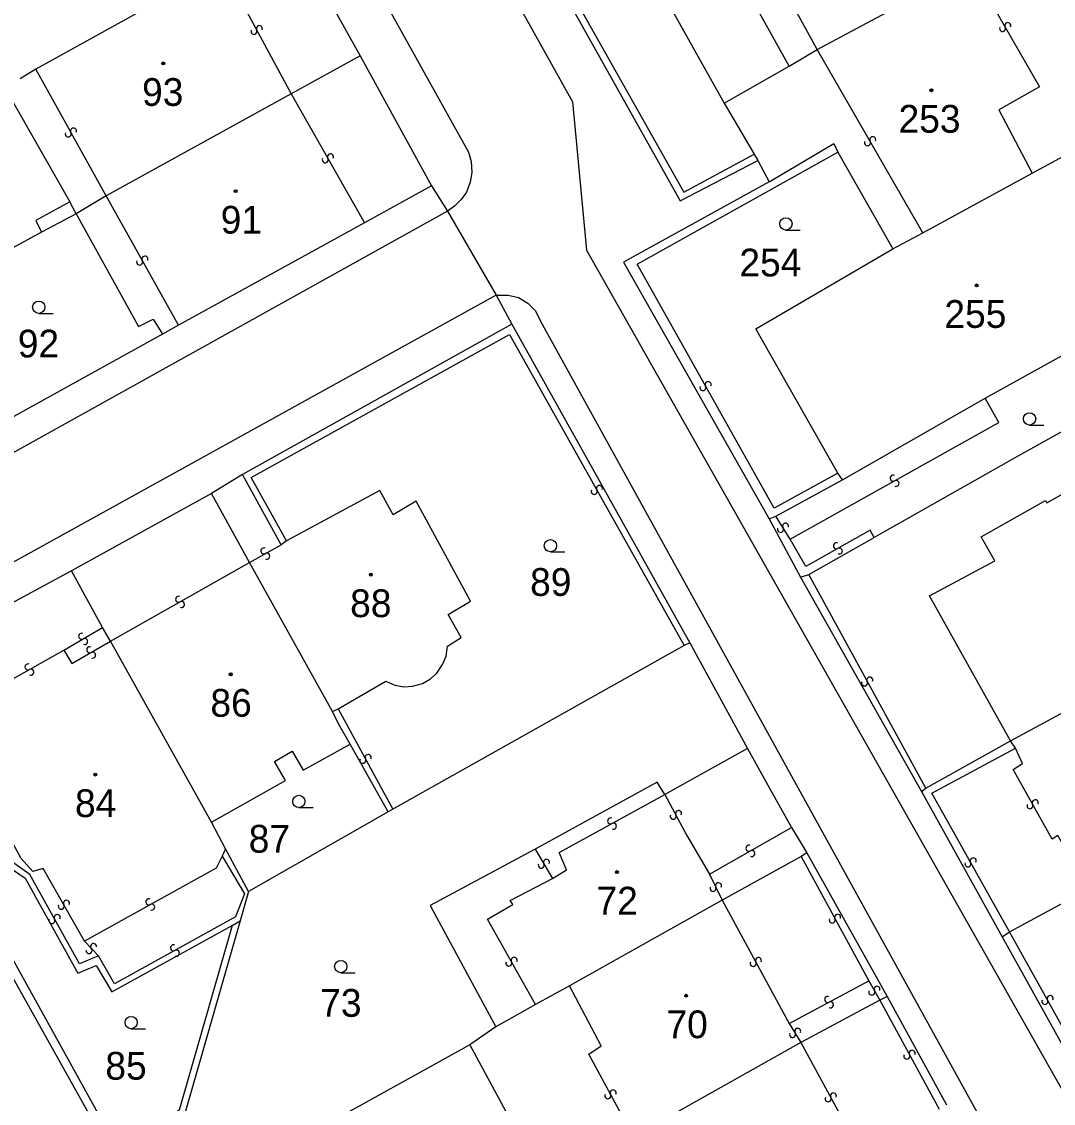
# Model space of a CAD drawing. Extents: x -600391 to -599491, y -1160176 to -1159402.
# Drawn here: x -600245.5 to -600182.3, y -1159978.6 to -1159912.4 of the extents above; entities that cross this region are included whole.
import ezdxf

# ---------------------------------------------------------------- set-up
doc = ezdxf.new("R2010")
doc.units = 0
for name, color, linetype in [('Level 1', 7, 'Continuous'), ('Level 13', 7, 'Continuous'), ('Level 3', 7, 'Continuous'), ('Level 4', 7, 'Continuous'), ('Level 5', 7, 'Continuous')]:
    doc.layers.add(name, color=color, linetype=linetype)

msp = doc.modelspace()

# ---------------------------------------------------------------- linework, layer by layer
at = {"layer": 'Level 1'}
for points in [[(-600210.72, -1159902.58), (-600202.47, -1159917.37)], [(-600229.06, -1159906.7), (-600224.75, -1159914.47)], [(-600233.2, -1159908.96), (-600244.6, -1159915.29)], [(-600196.76, -1159914.08), (-600187.37, -1159909.03)], [(-600198.49, -1159915.09), (-600196.76, -1159914.08)], [(-600224.75, -1159914.47), (-600228.97, -1159916.8)], [(-600224.75, -1159914.47), (-600220.37, -1159922.42)], [(-600202.47, -1159917.37), (-600198.49, -1159915.09)], [(-600244.6, -1159915.29), (-600245.55, -1159915.88)], [(-600246.53, -1159916.35), (-600242.52, -1159923.4)], [(-600228.97, -1159916.8), (-600240.29, -1159923.03)], [(-600202.47, -1159917.37), (-600200.62, -1159920.48)], [(-600183.6, -1159921.65), (-600178.58, -1159918.91)], [(-600199.71, -1159922.17), (-600195.74, -1159919.84), (-600195.5, -1159920.37)], [(-600195.5, -1159920.37), (-600192.14, -1159926.29)], [(-600200.62, -1159920.48), (-600200.41, -1159920.88)], [(-600200.41, -1159920.88), (-600199.71, -1159922.17)], [(-600190.3, -1159925.3), (-600183.6, -1159921.65)], [(-600199.71, -1159922.17), (-600208.63, -1159927.1), (-600199.71, -1159942.82)], [(-600240.29, -1159923.03), (-600242.12, -1159924.13)], [(-600220.37, -1159922.42), (-600224.48, -1159924.68)], [(-600220.37, -1159922.42), (-600219.39, -1159923.97)], [(-600242.52, -1159923.4), (-600244.59, -1159924.55), (-600244.24, -1159925.26)], [(-600242.12, -1159924.13), (-600244.24, -1159925.26)], [(-600242.12, -1159924.13), (-600238.32, -1159931.03), (-600237.41, -1159930.58), (-600236.84, -1159931.51)], [(-600219.39, -1159923.97), (-600216.41, -1159929.12)], [(-600224.48, -1159924.68), (-600235.87, -1159930.96)], [(-600244.24, -1159925.26), (-600251.12, -1159929.02)], [(-600192.14, -1159926.29), (-600190.3, -1159925.3)], [(-600195.51, -1159940.01), (-600200.53, -1159931.18), (-600192.14, -1159926.29)], [(-600164.8, -1159928.02), (-600184.45, -1159938.96), (-600193.28, -1159943.95)], [(-600186.48, -1159935.43), (-600173.41, -1159928.18)], [(-600216.41, -1159929.12), (-600215.45, -1159930.9)], [(-600235.87, -1159930.96), (-600236.84, -1159931.51)], [(-600215.45, -1159930.9), (-600231.95, -1159940.1)], [(-600215.45, -1159930.9), (-600204.56, -1159950.41)], [(-600236.84, -1159931.51), (-600246.71, -1159936.98)], [(-600195.21, -1159940.43), (-600186.48, -1159935.43)], [(-600184.93, -1159956.41), (-600189.9, -1159947.52), (-600185.9, -1159945.39), (-600186.73, -1159943.91), (-600182.79, -1159941.69), (-600182.71, -1159941.84), (-600180.89, -1159940.82), (-600180.15, -1159942.13), (-600176.72, -1159940.25), (-600177.31, -1159939.17), (-600172.4, -1159936.49), (-600169.5, -1159941.64), (-600175.3, -1159944.9), (-600174.36, -1159946.6), (-600174.63, -1159946.76), (-600172.96, -1159949.81)], [(-600231.95, -1159940.1), (-600233.85, -1159941.26)], [(-600229.58, -1159944.4), (-600231.95, -1159940.1)], [(-600195.21, -1159940.43), (-600195.51, -1159940.01)], [(-600199.29, -1159942.65), (-600195.21, -1159940.43)], [(-600233.85, -1159941.26), (-600242.42, -1159946)], [(-600231.52, -1159945.48), (-600233.85, -1159941.26)], [(-600226.09, -1159954.44), (-600223.18, -1159952.76), (-600222.62, -1159953), (-600222.04, -1159953.09), (-600221.54, -1159953.06), (-600220.93, -1159952.89), (-600220.44, -1159952.6), (-600220.05, -1159952.26), (-600219.7, -1159951.74), (-600219.48, -1159951.21), (-600219.4, -1159950.61), (-600218.56, -1159950.08), (-600219.36, -1159948.67), (-600217.98, -1159947.85), (-600221.32, -1159941.73), (-600222.73, -1159942.57), (-600223.53, -1159941.07), (-600229.25, -1159944.16)], [(-600199.71, -1159942.82), (-600199.29, -1159942.65)], [(-600199.71, -1159942.82), (-600197.78, -1159946.39)], [(-600229.25, -1159944.16), (-600229.58, -1159944.4)], [(-600197.29, -1159946.22), (-600193.28, -1159943.95)], [(-600226.43, -1159954.6), (-600231.52, -1159945.48)], [(-600242.42, -1159946), (-600249.1, -1159949.61)], [(-600240.51, -1159949.47), (-600242.42, -1159946)], [(-600197.78, -1159946.39), (-600197.29, -1159946.22)], [(-600197.78, -1159946.39), (-600190.39, -1159959.5)], [(-600240.02, -1159950.31), (-600240.51, -1159949.47)], [(-600233.84, -1159961.39), (-600240.02, -1159950.31)], [(-600204.91, -1159950.57), (-600222.75, -1159960.58)], [(-600204.56, -1159950.41), (-600204.91, -1159950.57)], [(-600204.56, -1159950.41), (-600201.04, -1159956.88)], [(-600251.39, -1159951.35), (-600249.81, -1159954.23), (-600250.78, -1159954.8), (-600248.32, -1159959.21), (-600248.32, -1159960.44), (-600246.41, -1159964.01), (-600245.25, -1159964.82), (-600242.02, -1159970.63), (-600240.91, -1159970.15), (-600239.94, -1159971.77), (-600232.58, -1159967.72)], [(-600184.93, -1159956.41), (-600177.58, -1159952.43)], [(-600240, -1159981.63), (-600255.84, -1159953.35)], [(-600226.43, -1159954.6), (-600226.09, -1159954.44)], [(-600225.36, -1159956.61), (-600226.07, -1159955.37), (-600226.43, -1159954.6)], [(-600233.84, -1159961.39), (-600229.31, -1159958.84), (-600229.98, -1159957.66), (-600228.9, -1159957.03), (-600228.23, -1159958.21), (-600225.36, -1159956.61)], [(-600223.02, -1159960.75), (-600225.36, -1159956.61)], [(-600190.12, -1159959.31), (-600184.93, -1159956.41)], [(-600201.04, -1159956.88), (-600206.09, -1159959.69)], [(-600201.04, -1159956.88), (-600199.68, -1159959.31), (-600198.35, -1159961.72)], [(-600206.09, -1159959.69), (-600206.56, -1159958.94), (-600214.03, -1159963.03)], [(-600190.39, -1159959.5), (-600190.12, -1159959.31)], [(-600190.39, -1159959.5), (-600185.44, -1159968.4)], [(-600223.02, -1159960.75), (-600231.58, -1159965.62)], [(-600222.75, -1159960.58), (-600223.02, -1159960.75)], [(-600232.99, -1159963.02), (-600233.84, -1159961.39)], [(-600198.35, -1159961.72), (-600197.41, -1159963.27)], [(-600231.58, -1159965.62), (-600232.99, -1159963.02)], [(-600214.03, -1159963.03), (-600220.46, -1159966.48), (-600216.44, -1159973.92)], [(-600197.41, -1159963.27), (-600197.75, -1159963.48)], [(-600197.41, -1159963.27), (-600192.48, -1159972.06)], [(-600197.75, -1159963.48), (-600202.59, -1159966.16)], [(-600231.58, -1159965.62), (-600232.09, -1159967.42)], [(-600185, -1159968.1), (-600180.17, -1159965.49)], [(-600202.59, -1159966.16), (-600211.93, -1159971.4)], [(-600232.09, -1159967.42), (-600235.51, -1159979.36), (-600239.49, -1159981.51)], [(-600232.58, -1159967.72), (-600232.09, -1159967.42)], [(-600185.44, -1159968.4), (-600185, -1159968.1)], [(-600185.44, -1159968.4), (-600180.62, -1159977.1)], [(-600211.93, -1159971.4), (-600214.02, -1159972.54)], [(-600192.48, -1159972.06), (-600192.94, -1159972.29)], [(-600192.48, -1159972.06), (-600188.85, -1159978.7)], [(-600214.02, -1159972.54), (-600216.44, -1159973.92)], [(-600192.94, -1159972.29), (-600197.76, -1159974.87)], [(-600216.44, -1159973.92), (-600218.03, -1159975.02)], [(-600218.03, -1159975.02), (-600237.17, -1159985.63)], [(-600218.03, -1159975.02), (-600213.37, -1159983.63)], [(-600197.76, -1159974.87), (-600207.56, -1159980.38)]]:
    msp.add_lwpolyline(points, dxfattribs=at)
at = {"layer": 'Level 13'}
for centre, start, end in [((-600185.099, -1159912.61), 337.24373, 209.34172), ((-600231.242, -1159912.967), 155.50695, 28.09695), ((-600230.917, -1159912.794), 335.72141, 207.8194), ((-600185.42, -1159912.791), 157.02927, 29.61927), ((-600242.289, -1159919.071), 336.26942, 208.85942), ((-600242.612, -1159919.248), 156.48387, 28.58187), ((-600193.691, -1159919.781), 157.30424, 29.40224), ((-600193.37, -1159919.599), 337.08979, 209.67979), ((-600226.88, -1159920.83), 156.83264, 29.42264), ((-600226.559, -1159920.65), 337.04709, 209.14509), ((-600238.242, -1159927.088), 156.50703, 28.60502), ((-600237.919, -1159926.911), 336.29257, 208.88257), ((-600203.762, -1159934.779), 156.66125, 28.75925), ((-600203.439, -1159934.601), 336.44679, 209.03679), ((-600192.119, -1159940.318), 66.59835, 298.69634), ((-600210.098, -1159940.951), 336.69478, 208.79277), ((-600191.941, -1159940.641), 246.38389, 118.97389), ((-600210.421, -1159941.129), 156.48032, 29.07032), ((-600199.018, -1159943.455), 159.0482, 31.1462), ((-600198.703, -1159943.264), 338.83375, 211.42375), ((-600230.638, -1159944.778), 66.47746, 298.57546), ((-600230.461, -1159945.101), 246.26301, 118.85301), ((-600195.59, -1159944.459), 66.61975, 299.20975), ((-600195.411, -1159944.781), 246.83421, 118.93221), ((-600235.86, -1159947.739), 66.9795, 299.0775), ((-600235.68, -1159948.06), 246.76504, 119.35504), ((-600241.792, -1159950), 67.76427, 299.86226), ((-600241.608, -1159950.319), 247.54981, 120.13981), ((-600241.3, -1159950.829), 67.11761, 299.21561), ((-600241.119, -1159951.15), 246.90316, 119.49316), ((-600245.079, -1159951.878), 66.69179, 298.78979), ((-600244.901, -1159952.201), 246.47734, 119.06734), ((-600193.873, -1159952.857), 156.0843, 28.18229), ((-600193.548, -1159952.682), 335.86984, 208.45984), ((-600224.582, -1159957.597), 155.70332, 28.29332), ((-600224.257, -1159957.423), 335.91777, 208.01577), ((-600183.419, -1159960.2), 336.55433, 209.14433), ((-600205.257, -1159960.854), 335.56404, 207.66204), ((-600183.742, -1159960.379), 156.76879, 28.86678), ((-600209.417, -1159961.308), 66.15637, 298.25436), ((-600209.242, -1159961.632), 245.94191, 118.53191), ((-600205.583, -1159961.026), 155.34959, 27.93959), ((-600200.949, -1159962.979), 66.92017, 299.01817), ((-600200.77, -1159963.301), 246.70572, 119.29572), ((-600213.659, -1159964.022), 157.41471, 30.00471), ((-600213.34, -1159963.839), 337.62917, 209.72717), ((-600187.542, -1159963.939), 156.62156, 28.71956), ((-600187.219, -1159963.761), 336.40711, 208.99711), ((-600203.146, -1159965.439), 152.85746, 25.44746), ((-600202.813, -1159965.282), 333.07192, 205.16992), ((-600237.679, -1159966.259), 66.17061, 298.76061), ((-600243.041, -1159966.53), 157.04808, 29.14608), ((-600242.72, -1159966.35), 336.83363, 209.42363), ((-600237.502, -1159966.582), 246.38507, 118.48307), ((-600243.612, -1159967.408), 156.39182, 28.48981), ((-600243.289, -1159967.231), 336.17736, 208.76736), ((-600195.842, -1159967.377), 155.73185, 28.32185), ((-600195.517, -1159967.203), 335.9463, 208.0443), ((-600241.336, -1159969.245), 170.42023, 42.51822), ((-600241.065, -1159968.995), 350.20577, 222.79577), ((-600236.168, -1159969.079), 66.08159, 298.67159), ((-600235.992, -1159969.402), 246.29604, 118.39404), ((-600215.642, -1159970.019), 156.59481, 28.69281), ((-600215.319, -1159969.841), 336.38036, 208.97036), ((-600200.692, -1159970.027), 155.72086, 28.31086), ((-600200.367, -1159969.853), 335.93532, 208.03331), ((-600196.125, -1159972.237), 65.51221, 297.61021), ((-600193.431, -1159971.789), 156.17199, 28.76199), ((-600193.108, -1159971.612), 336.38644, 208.48444), ((-600182.509, -1159972.181), 336.35268, 208.94268), ((-600195.954, -1159972.563), 245.29776, 117.88776), ((-600182.832, -1159972.358), 156.56714, 28.66514), ((-600197.962, -1159974.194), 339.20018, 211.29818), ((-600198.277, -1159974.386), 158.98573, 31.57573), ((-600190.957, -1159975.533), 336.03139, 208.12939), ((-600191.282, -1159975.708), 155.81694, 28.40694), ((-600209.258, -1159977.963), 335.54887, 208.13887), ((-600195.777, -1159978.143), 335.88154, 207.97954), ((-600209.583, -1159978.136), 155.76333, 27.86133), ((-600196.102, -1159978.317), 155.66709, 28.25709)]:
    msp.add_arc(centre, 0.184, start, end, dxfattribs=at)
at = {"layer": 'Level 3'}
for points in [[(-600268.81, -1159835), (-600268.21, -1159834.77), (-600267.62, -1159834.68), (-600267.01, -1159834.71), (-600266.39, -1159834.88), (-600265.88, -1159835.15), (-600265.47, -1159835.49), (-600265.11, -1159835.91), (-600218.12, -1159920.37), (-600217.94, -1159920.94), (-600217.91, -1159921.6), (-600218.02, -1159922.19), (-600218.24, -1159922.81), (-600218.57, -1159923.26), (-600218.96, -1159923.67), (-600219.39, -1159923.97)], [(-600226.79, -1159873.6), (-600229.16, -1159874.79), (-600229.52, -1159874.97), (-600230.51, -1159875.67), (-600231.28, -1159876.56), (-600231.76, -1159877.43), (-600232.13, -1159878.78), (-600232.17, -1159880), (-600231.89, -1159881.14), (-600211.75, -1159917.28), (-600210.89, -1159926.36), (-600152.6, -1160029.31), (-600151.79, -1160029.76)], [(-600215.8, -1159893.59), (-600220.37, -1159896.16), (-600205.15, -1159923.35), (-600200.41, -1159920.88)], [(-600215.59, -1159893.96), (-600219.86, -1159896.29), (-600204.94, -1159922.82), (-600200.62, -1159920.48)], [(-600196.76, -1159914.08), (-600204.82, -1159899.37)], [(-600198.49, -1159915.09), (-600206.67, -1159900.38)], [(-600233.2, -1159908.96), (-600228.97, -1159916.8)], [(-600187.37, -1159909.03), (-600183.16, -1159916.36), (-600185.64, -1159917.76), (-600183.6, -1159921.65)], [(-600190.3, -1159925.3), (-600196.76, -1159914.08)], [(-600240.29, -1159923.03), (-600244.6, -1159915.29)], [(-600228.97, -1159916.8), (-600224.48, -1159924.68)], [(-600195.51, -1159940.01), (-600199.41, -1159942.16), (-600207.79, -1159927.22), (-600195.5, -1159920.37)], [(-600235.87, -1159930.96), (-600240.29, -1159923.03)], [(-600242.12, -1159924.13), (-600242.52, -1159923.4)], [(-600219.39, -1159923.97), (-600306.27, -1159972.31)], [(-600216.41, -1159929.12), (-600298.42, -1159974.47), (-600299.65, -1159975.2), (-600300.8, -1159976.25), (-600301.45, -1159977.07), (-600301.99, -1159977.97)], [(-600216.41, -1159929.12), (-600215.68, -1159929.11), (-600215.05, -1159929.27), (-600214.48, -1159929.6), (-600214.01, -1159930.08), (-600213.7, -1159930.71), (-600157.62, -1160032.38), (-600157.61, -1160032.9), (-600157.65, -1160033.43)], [(-600229.25, -1159944.16), (-600231.42, -1159940.28), (-600215.61, -1159931.52), (-600204.91, -1159950.57)], [(-600198.42, -1159944.06), (-600185.64, -1159936.91), (-600186.48, -1159935.43)], [(-600198.42, -1159944.06), (-600199.29, -1159942.65)], [(-600193.28, -1159943.95), (-600193.53, -1159943.51), (-600197.46, -1159945.73), (-600198.42, -1159944.06)], [(-600231.52, -1159945.48), (-600229.58, -1159944.4)], [(-600240.02, -1159950.31), (-600231.52, -1159945.48)], [(-600190.12, -1159959.31), (-600197.29, -1159946.22)], [(-600242.88, -1159950.86), (-600240.51, -1159949.47)], [(-600240.77, -1159969.57), (-600241.93, -1159970.06), (-600244.97, -1159964.58), (-600246.09, -1159963.79), (-600247.9, -1159960.31), (-600248.04, -1159958.96), (-600250.21, -1159954.89), (-600249.22, -1159954.32), (-600251.2, -1159950.82)], [(-600247.1, -1159953.23), (-600242.88, -1159950.86)], [(-600242.88, -1159950.86), (-600242.4, -1159951.67), (-600240.02, -1159950.31)], [(-600232.58, -1159967.72), (-600235.83, -1159979.02), (-600239.72, -1159981.13), (-600255.07, -1159953.42), (-600251.39, -1159951.35)], [(-600241.62, -1159968.66), (-600244.15, -1159964.22), (-600244.77, -1159964.4), (-600245.49, -1159963.61), (-600247.07, -1159960.78), (-600247.11, -1159959.55), (-600246.77, -1159959.28), (-600249.03, -1159955.33), (-600246.71, -1159953.98), (-600247.1, -1159953.23)], [(-600226.09, -1159954.44), (-600222.75, -1159960.58)], [(-600185, -1159968.1), (-600189.76, -1159959.6), (-600184.63, -1159956.85)], [(-600184.63, -1159956.85), (-600184.93, -1159956.41)], [(-600180.17, -1159965.49), (-600182.03, -1159962.2), (-600182.38, -1159962.42), (-600184.78, -1159958.16), (-600184.21, -1159957.8), (-600184.63, -1159956.85)], [(-600212.98, -1159964.83), (-600212.11, -1159964.31), (-600212.57, -1159963.25), (-600206.09, -1159959.69)], [(-600206.09, -1159959.69), (-600204.75, -1159962.19), (-600203.36, -1159964.56)], [(-600203.36, -1159964.56), (-600198.35, -1159961.72)], [(-600233.2, -1159963.47), (-600233.56, -1159964.19), (-600241.62, -1159968.66)], [(-600233.2, -1159963.47), (-600231.83, -1159965.77), (-600232.37, -1159967.19), (-600239.79, -1159971.29), (-600240.77, -1159969.57)], [(-600232.99, -1159963.02), (-600233.2, -1159963.47)], [(-600214.03, -1159963.03), (-600212.98, -1159964.83)], [(-600197.75, -1159963.48), (-600193.6, -1159971.1)], [(-600203.36, -1159964.56), (-600202.59, -1159966.16)], [(-600214.02, -1159972.54), (-600216.94, -1159967.32), (-600215.4, -1159966.42), (-600215.57, -1159966.17), (-600212.98, -1159964.83)], [(-600202.59, -1159966.16), (-600198.48, -1159973.71)], [(-600175.15, -1159973.55), (-600180.34, -1159976.44), (-600185, -1159968.1)], [(-600240.77, -1159969.57), (-600241.62, -1159968.66)], [(-600208.08, -1159980.52), (-600210.75, -1159975.58), (-600209.99, -1159975.07), (-600211.93, -1159971.4)], [(-600198.48, -1159973.71), (-600193.6, -1159971.1)], [(-600193.6, -1159971.1), (-600192.94, -1159972.29)], [(-600192.94, -1159972.29), (-600189.3, -1159978.95)], [(-600198.48, -1159973.71), (-600197.76, -1159974.87)], [(-600197.76, -1159974.87), (-600194.11, -1159981.59)]]:
    msp.add_lwpolyline(points, dxfattribs=at)
at = {"layer": 'Level 5'}
for p, q in [((-600198.68, -1159925.13), (-600197.805, -1159925.13)), ((-600244.42, -1159930.23), (-600243.545, -1159930.23)), ((-600183.77, -1159937.07), (-600182.895, -1159937.07)), ((-600213.1, -1159944.83), (-600212.225, -1159944.83)), ((-600228.5, -1159960.49), (-600227.625, -1159960.49)), ((-600225.93, -1159970.6), (-600225.055, -1159970.6)), ((-600238.76, -1159974.03), (-600237.885, -1159974.03))]:
    msp.add_line(p, q, dxfattribs=at)
for centre, radius in [((-600236.8, -1159914.93), 0.09), ((-600236.8, -1159914.93), 0.0521), ((-600189.78, -1159916.57), 0.09), ((-600189.78, -1159916.57), 0.0521), ((-600232.37, -1159922.75), 0.09), ((-600232.37, -1159922.75), 0.0521), ((-600198.68, -1159924.755), 0.375), ((-600187.01, -1159928.52), 0.09), ((-600187.01, -1159928.52), 0.0521), ((-600244.42, -1159929.855), 0.375), ((-600183.77, -1159936.695), 0.375), ((-600213.1, -1159944.455), 0.375), ((-600224.09, -1159946.23), 0.09), ((-600224.09, -1159946.23), 0.0521), ((-600232.67, -1159952.33), 0.09), ((-600232.67, -1159952.33), 0.0521), ((-600240.96, -1159958.47), 0.09), ((-600240.96, -1159958.47), 0.0521), ((-600228.5, -1159960.115), 0.375), ((-600209.03, -1159964.44), 0.09), ((-600209.03, -1159964.44), 0.0521), ((-600225.93, -1159970.225), 0.375), ((-600204.79, -1159972.01), 0.09), ((-600204.79, -1159972.01), 0.0521), ((-600238.76, -1159973.655), 0.375)]:
    msp.add_circle(centre, radius, dxfattribs=at)

# ---------------------------------------------------------------- texts
at = {"layer": 'Level 4'}
for s, p in [('93', (-600238.093, -1159917.53)), ('253', (-600191.787, -1159919.17)), ('91', (-600233.279, -1159925.35)), ('254', (-600201.531, -1159927.97)), ('255', (-600188.982, -1159931.12)), ('92', (-600245.701, -1159932.93)), ('89', (-600214.34, -1159947.53)), ('88', (-600225.357, -1159948.83)), ('86', (-600233.91, -1159954.93)), ('84', (-600242.2, -1159961.07)), ('87', (-600231.564, -1159963.25)), ('72', (-600210.276, -1159967.04)), ('73', (-600227.187, -1159973.3)), ('70', (-600205.994, -1159974.61)), ('85', (-600240.341, -1159977.15))]:
    msp.add_text(s, height=1.7, dxfattribs=at).set_placement(p)

doc.saveas('drawing.dxf')
